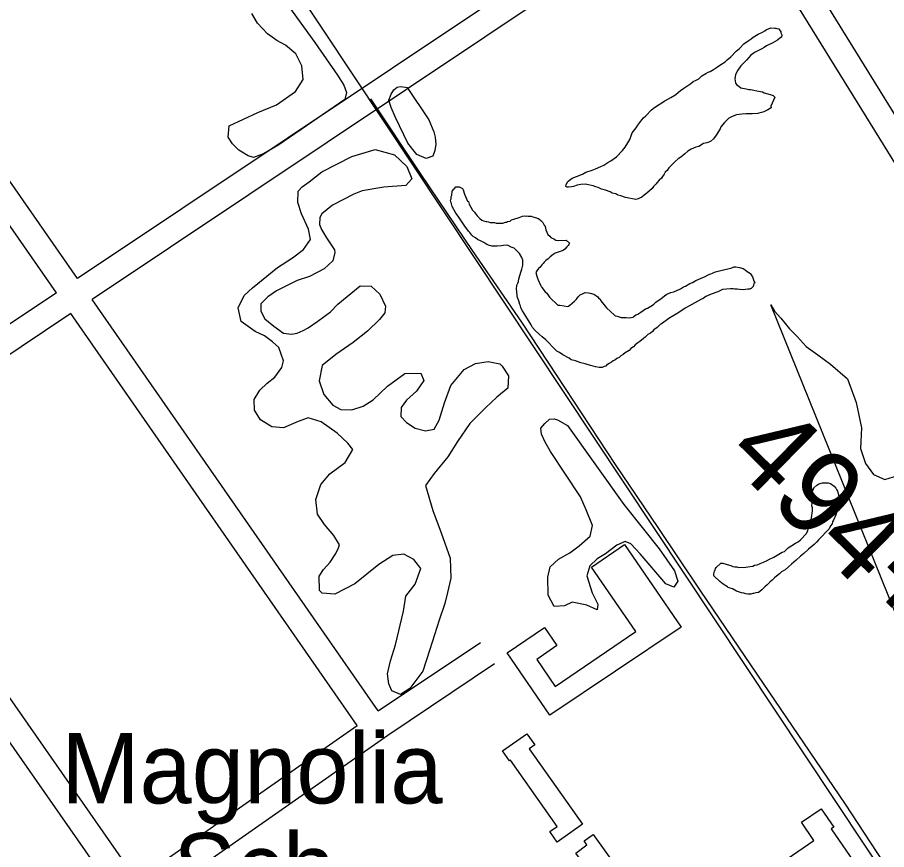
# Model space of a CAD drawing. Extents: x 3625074 to 3663148, y 511451 to 537151.
# Drawn here: x 3648845 to 3649872, y 530563 to 531546 of the extents above; entities that cross this region are included whole.
import ezdxf

# ---------------------------------------------------------------- set-up
doc = ezdxf.new("R2010")
doc.units = 0
for name, color, linetype in [('V-BLDG-IDEN', 7, 'Continuous'), ('V-BLDG-OTLN', 7, 'Continuous'), ('V-ROAD-CNTR', 7, 'Continuous'), ('V-SITE-VEGE', 7, 'Continuous'), ('V-SURV-IDEN', 7, 'Continuous')]:
    doc.layers.add(name, color=color, linetype=linetype)

msp = doc.modelspace()

# ---------------------------------------------------------------- linework, layer by layer
at = {"layer": 'V-BLDG-OTLN'}
for points in [[(3649474.3, 530721.9), (3649424, 530795.4), (3649467.9, 530825.4), (3649482.5, 530804.1), (3649458.7, 530787.8), (3649480.7, 530755.7), (3649575.6, 530820.7), (3649523.6, 530896.6), (3649562.6, 530923.3), (3649629.3, 530825.9)], [(3649512.6, 530593.1), (3649482.9, 530572.2), (3649474.3, 530584.5), (3649482.8, 530590.5), (3649427.7, 530668.9), (3649426.6, 530668.1), (3649418.4, 530679.8), (3649447.2, 530700), (3649456.4, 530686.9), (3649449.8, 530682.3)], [(3649838.2, 530525.8), (3649765.3, 530475.6), (3649751.3, 530495.9), (3649706.7, 530465.2), (3649691.4, 530487.2), (3649721.7, 530508.1), (3649723.3, 530505.7), (3649737.9, 530515.9), (3649744.9, 530505.8), (3649766.8, 530520.9), (3649748.1, 530547.9), (3649786, 530574), (3649771.3, 530595.5), (3649794.6, 530611.5), (3649809.6, 530589.8), (3649806.5, 530587.6), (3649841.8, 530536.3), (3649834.4, 530531.2)], [(3649528.6, 530526.3), (3649504.8, 530559.2), (3649518.1, 530568.8), (3649514.7, 530573.5), (3649525.3, 530581.1), (3649553.5, 530542.1), (3649544.9, 530535.9), (3649543.8, 530537.3)]]:
    msp.add_lwpolyline(points, close=True, dxfattribs=at)
at = {"layer": 'V-ROAD-CNTR'}
for points in [[(3648743.6, 532226.9), (3649988.4, 530353.9)], [(3648916.4, 531237.2), (3648356.5, 532042)], [(3648891.4, 531220.6), (3648331.8, 532024.9)], [(3649659.1, 531733.7), (3648916.4, 531237.2)], [(3650338.6, 530693.3), (3649700.1, 531724.5)], [(3649674.9, 531708.1), (3648933.5, 531212.6)], [(3650313.1, 530677.5), (3649674.9, 531708.1)], [(3649262.2, 531449.3), (3649321.7, 531360.1), (3649382.5, 531270.5), (3649440.9, 531185.9), (3649492.3, 531107.7), (3649551.3, 531018), (3649601.7, 530943.4), (3649651.2, 530869.3), (3649719.6, 530769.2), (3649773.8, 530689.1), (3649823.2, 530616.9), (3649867.9, 530548.3), (3649936, 530444.4), (3649973.1, 530387.7), (3649994.1, 530356.5)], [(3648891.4, 531220.6), (3648626.1, 531043.3)], [(3649271.4, 530726.9), (3648933.5, 531212.6)], [(3648908.6, 531195.9), (3648643.3, 531018.7)], [(3649246.7, 530709.9), (3648908.6, 531195.9)], [(3648986.4, 530527.2), (3648643.3, 531018.7)], [(3648961.9, 530509.9), (3648618.4, 531002)], [(3649271.4, 530726.9), (3649392.3, 530807.8)], [(3649282.7, 530698.3), (3649409, 530782.9)], [(3648986.4, 530527.2), (3649128.9, 530627.5), (3649246.7, 530709.9)], [(3649003.5, 530502.6), (3649146.1, 530602.9), (3649282.7, 530698.3)]]:
    msp.add_lwpolyline(points, dxfattribs=at)
at = {"layer": 'V-SITE-VEGE'}
for points in [[(3649151.5, 531578.8), (3649196.8, 531516.1), (3649223.4, 531477.5), (3649231, 531465.6), (3649233.9, 531456.8), (3649232, 531448.7), (3649154.1, 531395.3), (3649136, 531384.4), (3649124.1, 531380.2), (3649117.8, 531382.2), (3649106.8, 531388.7), (3649099.3, 531396.2), (3649094.3, 531404), (3649095.4, 531417.4), (3649129.4, 531433.2), (3649151.4, 531442.2), (3649173.8, 531458.1), (3649182.8, 531472.3), (3649181.3, 531488.5), (3649174.1, 531502.7), (3649161.9, 531512.9), (3649151.9, 531518.3), (3649140.9, 531526.2), (3649128.9, 531538.7), (3649122.2, 531550.1)], [(3649534.5, 531369.6), (3649538.1, 531371), (3649542.7, 531374.3), (3649546.3, 531376.2), (3649553.1, 531381), (3649559.9, 531388.4), (3649563, 531392.2), (3649566.2, 531397.7), (3649568.8, 531401.5), (3649570.6, 531407), (3649571.5, 531409.3), (3649576, 531415.4), (3649578.2, 531418.2), (3649582.7, 531424.7), (3649584.9, 531427), (3649587.7, 531429.4), (3649594.4, 531436.4), (3649598, 531439.2), (3649609.9, 531447.2), (3649617.1, 531451), (3649621.7, 531453.9), (3649623.5, 531454.8), (3649628.5, 531459.1), (3649632.6, 531461.9), (3649636.2, 531464.2), (3649640.7, 531467.5), (3649643.5, 531469.9), (3649647.1, 531471.3), (3649650.3, 531473.2), (3649653.9, 531476.5), (3649658.5, 531479.3), (3649661.2, 531480.8), (3649663.5, 531481.7), (3649667.6, 531484.1), (3649672.1, 531487.4), (3649676.2, 531489.8), (3649681.2, 531493.1), (3649683.5, 531495.4), (3649688, 531499.2), (3649694.3, 531505.7), (3649698.4, 531509), (3649703.3, 531514.2), (3649708.3, 531517.9), (3649712, 531520.3), (3649714.2, 531522.2), (3649718.3, 531524.5), (3649720.1, 531525.9), (3649725.6, 531528.3), (3649728.3, 531529.8), (3649730.2, 531531.2), (3649732.4, 531532.1), (3649735.2, 531533.1), (3649739.8, 531532.7), (3649741.2, 531532.8), (3649742.5, 531532.3), (3649744.8, 531531.9), (3649747.2, 531528.7), (3649747.2, 531527.4), (3649748.2, 531525.1), (3649747.8, 531522.3), (3649746, 531520.9), (3649743.2, 531518.5), (3649737.8, 531515.7), (3649730, 531511.9), (3649727.3, 531510), (3649724.6, 531508.6), (3649723.2, 531507.6), (3649715.9, 531504.3), (3649711.4, 531500.5), (3649709.1, 531498.2), (3649706.4, 531494.9), (3649704.6, 531493)], [(3649704.6, 531493), (3649701.5, 531489.8), (3649699.7, 531488.4), (3649696.1, 531483.2), (3649693.9, 531479.1), (3649693.4, 531477.7), (3649692.6, 531473.5), (3649693.1, 531470.3), (3649693.6, 531468), (3649695, 531465.8), (3649697.8, 531464), (3649699.7, 531462.6), (3649706.1, 531461.4), (3649709.4, 531460.5), (3649711.2, 531460.5), (3649715.3, 531459.7), (3649718.6, 531458.8), (3649725.5, 531457.6), (3649727.3, 531456.7), (3649734.3, 531454.5), (3649738, 531453.2), (3649739.8, 531451.4), (3649735.4, 531440.7), (3649735.5, 531438.9), (3649733.7, 531437.5), (3649731.8, 531436.5), (3649726.8, 531434.1), (3649724.1, 531433.2), (3649720.9, 531432.7), (3649720, 531432.2), (3649713.5, 531431.6), (3649705.7, 531431.9), (3649701.1, 531431.4), (3649694.7, 531430.4), (3649689.7, 531428.4), (3649685.6, 531426.5), (3649680.6, 531421.4), (3649676.1, 531416.2), (3649675.3, 531413.9), (3649670.8, 531406.5), (3649667.6, 531402.3), (3649664, 531399), (3649659.5, 531397.6), (3649655.8, 531396.6), (3649650.3, 531393.3), (3649646.7, 531392.3), (3649641.2, 531389.9), (3649637.1, 531387.5), (3649633.5, 531384.7), (3649630.8, 531382.3), (3649629, 531380.5), (3649625.8, 531378.6), (3649622.2, 531375.3), (3649614.9, 531367.8), (3649612.7, 531365), (3649610.4, 531362.7), (3649609.1, 531360.4), (3649607.3, 531357.6), (3649606, 531355.7), (3649603.3, 531353.4), (3649600.6, 531350.1), (3649599.7, 531349.2), (3649598.8, 531347.8), (3649596.5, 531345.9), (3649595.2, 531343.6), (3649588.8, 531337.9), (3649585.6, 531335.6), (3649582.9, 531333.2), (3649580.2, 531332.3), (3649578.4, 531331.3), (3649575.6, 531330.8), (3649563.6, 531332.9), (3649558.1, 531335.1), (3649554.4, 531335.9), (3649552.1, 531337.3), (3649547.9, 531338.1), (3649545.6, 531339.5), (3649540, 531341.7), (3649535.4, 531343), (3649531.2, 531344.7), (3649528.5, 531345.6), (3649525.2, 531346.9), (3649517.9, 531348.2), (3649516.5, 531348.6), (3649511, 531348.5), (3649506.4, 531347.5), (3649502.3, 531346), (3649500, 531345.5), (3649496.3, 531345), (3649494.5, 531345), (3649493.1, 531345.9), (3649493.5, 531348.2), (3649495.3, 531351.9), (3649495.7, 531352.4), (3649500.7, 531355.7), (3649505.7, 531357.6), (3649512.6, 531360.5), (3649516.7, 531362.8), (3649524.4, 531365.3), (3649528.1, 531366.7), (3649534.5, 531369.6)], [(3649287.5, 530750.8), (3649284.1, 530759), (3649282.5, 530770.9), (3649285.9, 530786.1), (3649292, 530805.1), (3649301.4, 530844.8), (3649304.3, 530862.3), (3649315.1, 530876.7), (3649321.7, 530895.2), (3649313.7, 530905.7), (3649301.6, 530911.9), (3649288.8, 530910.3), (3649272.4, 530899.9), (3649243.9, 530876.9), (3649220.2, 530864.9), (3649205.4, 530866.1), (3649202.2, 530869.2), (3649201.9, 530886.2), (3649206.8, 530893.7), (3649214.9, 530902.5), (3649220.7, 530911.4), (3649224.3, 530918.3), (3649225.6, 530922.9), (3649218.9, 530933.9), (3649208.1, 530947), (3649199.7, 530959.2), (3649198, 530976.7), (3649203.6, 530994.3), (3649214.4, 531006.9), (3649232.6, 531020), (3649241.5, 531035.4), (3649235.8, 531043.1), (3649223.2, 531054.8), (3649204.1, 531068.3), (3649188.9, 531073), (3649177, 531068.7), (3649159.7, 531061), (3649145.9, 531062.2), (3649132.4, 531070.7), (3649125.3, 531082), (3649125.1, 531094.4), (3649131.8, 531105.6), (3649140.4, 531114), (3649149.4, 531121.1), (3649157.5, 531132.2), (3649159.7, 531140.1), (3649154.3, 531156.1), (3649146.8, 531162.8), (3649137.1, 531169.6), (3649126, 531174.9), (3649109.7, 531186.5), (3649106.2, 531202.6), (3649113.2, 531217.4), (3649123.2, 531226.3), (3649152.6, 531250.3), (3649170.4, 531261.6), (3649183.1, 531271.5), (3649191.6, 531283.6), (3649189.1, 531295.5), (3649180.9, 531313.7), (3649176.6, 531327), (3649176.8, 531340.3), (3649181.7, 531345.5), (3649189.9, 531351.6), (3649204.9, 531363.3), (3649240.4, 531381.4), (3649267.8, 531389.7), (3649290.9, 531383.2), (3649305.4, 531369.7), (3649311.2, 531355.1), (3649304, 531347.2), (3649278.3, 531345.3), (3649252.6, 531340.7), (3649242.6, 531336.9), (3649217.5, 531324), (3649204.8, 531313.7), (3649202.6, 531309.5), (3649202.3, 531301.2), (3649204.7, 531295.3), (3649210.4, 531285.3), (3649219.8, 531271.2), (3649220.4, 531268), (3649217.8, 531258.3), (3649207.8, 531248.9), (3649190.5, 531239.9), (3649175.9, 531235), (3649151.3, 531222.7), (3649141.3, 531215.6), (3649132.7, 531207.6), (3649132.9, 531198.9), (3649137.6, 531189.8), (3649148.4, 531181.2), (3649159.5, 531172.7), (3649169.2, 531171.5), (3649175.6, 531173), (3649182.9, 531175.9), (3649188.8, 531179.2), (3649200.2, 531187.2), (3649215.2, 531198.1), (3649223.7, 531206.9), (3649250, 531228.6)], [(3649600.8, 531179.6), (3649597.2, 531176.8), (3649595.4, 531174.9), (3649593.1, 531173), (3649590, 531171.1), (3649586.8, 531168.3), (3649585, 531166.4), (3649580.4, 531163.1), (3649578.2, 531161.3), (3649575, 531158.9), (3649573.2, 531156.6), (3649570, 531154.7), (3649567.8, 531152.3), (3649563.2, 531149.5), (3649561, 531147.6), (3649558.2, 531146.2), (3649556, 531144.3), (3649553.2, 531142.9), (3649551, 531141), (3649549.1, 531140.1), (3649546.9, 531138.6), (3649544.1, 531137.2), (3649541, 531134.9), (3649540.5, 531133.9), (3649538.2, 531133.4), (3649535.9, 531132.5), (3649532.3, 531132.4), (3649528.1, 531133.2), (3649525.4, 531133.7), (3649522.1, 531134.5), (3649516.1, 531136.7), (3649511, 531138), (3649504.6, 531140.2), (3649499.5, 531141.5), (3649497.1, 531143.3), (3649489.7, 531147.3), (3649485.5, 531150), (3649482.3, 531151.7), (3649477.6, 531156.2), (3649472.5, 531161.7), (3649469.6, 531164.8), (3649465, 531168.4), (3649461.7, 531171.6), (3649457, 531176.1), (3649453.8, 531179.7), (3649452.3, 531182.5), (3649449, 531187.9), (3649443.8, 531196.1), (3649441.9, 531199.3), (3649440, 531202.9), (3649439.5, 531205.2), (3649438.6, 531206.6), (3649437.6, 531211.1), (3649436.1, 531214.8), (3649435.6, 531217.1), (3649435.1, 531222.1), (3649435, 531224.9), (3649435.4, 531229.5), (3649436.3, 531231.8), (3649437.2, 531233.7), (3649437.6, 531236.9), (3649440.2, 531246.1), (3649441, 531248.4), (3649442.3, 531253.1), (3649442.2, 531259), (3649441.3, 531262.2), (3649438.4, 531266.8), (3649434.2, 531271.3), (3649431.9, 531273.1), (3649428.6, 531274.4), (3649424.9, 531276.2), (3649422.6, 531276.6), (3649419.4, 531276.5), (3649417.1, 531276), (3649412.1, 531275.5), (3649405.6, 531275.4), (3649402.9, 531276.2), (3649399.6, 531277.6), (3649396.4, 531279.8), (3649393.1, 531281.6), (3649388.9, 531283.4), (3649386.6, 531285.2), (3649383.8, 531286.9), (3649382, 531288.7), (3649379.6, 531291.5), (3649378.2, 531293.3), (3649374, 531299.2), (3649367.4, 531308.7), (3649365.9, 531311), (3649363.1, 531314.6), (3649358.8, 531322.3), (3649357.9, 531325.5), (3649357.8, 531326.5), (3649356.9, 531329.7), (3649357.8, 531331.5), (3649357.7, 531334.3), (3649358.6, 531335.7), (3649359, 531340.3), (3649359.9, 531342.1), (3649360.3, 531342.1), (3649361.7, 531343.5)], [(3649361.7, 531343.5), (3649363, 531345.4), (3649367.2, 531345.5), (3649370.9, 531343.7), (3649371.8, 531341.9), (3649373.3, 531336.8), (3649374.7, 531334.1), (3649375.7, 531331.4), (3649377.1, 531328.6), (3649378, 531328.2), (3649379, 531325), (3649380.9, 531321.4), (3649382.8, 531318.2), (3649385.2, 531315.5), (3649386.1, 531314.6), (3649388.4, 531311.4), (3649391.7, 531308.2), (3649394, 531306.4), (3649395.9, 531305.5), (3649399.1, 531304.7), (3649399.6, 531304.7), (3649401.9, 531304.3), (3649403.8, 531303.4), (3649408.8, 531303.5), (3649410.7, 531302.6), (3649418.5, 531302.7), (3649421.7, 531303.7), (3649423.1, 531303.7), (3649424.4, 531304.7), (3649427.2, 531305.2), (3649429, 531306.6), (3649431.7, 531307.6), (3649438.1, 531309.5), (3649441.8, 531311), (3649444.1, 531311.5), (3649446.4, 531311), (3649447.3, 531311.5), (3649448.7, 531311.1), (3649452.3, 531311.1), (3649454.2, 531310.3), (3649458.3, 531309), (3649460.2, 531308.1), (3649460.7, 531308.1), (3649463.5, 531305.8), (3649465.8, 531303.6), (3649467.7, 531300.4), (3649468.6, 531298.6), (3649469.6, 531294.9), (3649472, 531289.4), (3649474.4, 531287.2), (3649475.3, 531285.8), (3649479, 531284), (3649481.3, 531282.7), (3649481.8, 531282.7), (3649484.6, 531282.3), (3649493.7, 531282.5), (3649497.5, 531278.9), (3649496.6, 531277.5), (3649495.7, 531276.5), (3649494.3, 531274.7), (3649492.1, 531271.9), (3649490.3, 531270.9), (3649488.9, 531270), (3649480.7, 531267.1), (3649478, 531265.6), (3649474.8, 531262.8), (3649473.4, 531261.9), (3649472.1, 531260.5), (3649469.4, 531258.6), (3649467.6, 531256.7), (3649466.2, 531254.9), (3649464.9, 531253.5), (3649462.6, 531250.7), (3649460.8, 531249.2), (3649459, 531246.5), (3649457.7, 531244.6), (3649458.7, 531240), (3649460.1, 531236.4), (3649463.5, 531228.6), (3649463.9, 531228.2), (3649464.9, 531226.8)], [(3649464.9, 531226.8), (3649468.6, 531221.8), (3649470.5, 531220), (3649472.4, 531217.7), (3649473.8, 531215.5), (3649483.6, 531206), (3649485.9, 531206), (3649491, 531205.2), (3649494.7, 531204.3), (3649496.1, 531204.8), (3649497.9, 531205.8), (3649503.3, 531210.5), (3649505.6, 531212.8), (3649507.8, 531215.6), (3649510.1, 531217.9), (3649512.8, 531219.4), (3649516, 531220.8), (3649519.7, 531220.4), (3649522, 531220), (3649526.1, 531218.7), (3649530.8, 531215.6), (3649532.2, 531213.7), (3649533.6, 531212.9), (3649534.5, 531211), (3649541.1, 531202.9), (3649550.5, 531193.9), (3649551.4, 531193.4), (3649553.7, 531193), (3649558.3, 531191.2), (3649564.3, 531191.3), (3649568, 531190.9), (3649572.6, 531191.9), (3649573.5, 531192.4), (3649575.8, 531194.3), (3649578, 531195.3), (3649581.7, 531197.6), (3649587.1, 531201.4), (3649589.4, 531202.4), (3649595.3, 531205.7), (3649597.1, 531207.1), (3649599.4, 531209.4), (3649602.1, 531211.3), (3649605.3, 531213.2), (3649609.8, 531217), (3649612.5, 531218.9), (3649617.1, 531220.8), (3649620.8, 531221.8), (3649628.5, 531225.1), (3649632.2, 531227.5), (3649634.4, 531228.4), (3649639.4, 531231.3), (3649642.6, 531232.7), (3649646.7, 531235.1), (3649649.5, 531236.1), (3649652.2, 531237.5), (3649657.7, 531239.9), (3649661.3, 531241.8), (3649664.5, 531242.8), (3649666.3, 531243.7), (3649668.6, 531244.7), (3649671.4, 531245.6), (3649674.6, 531246.6), (3649689.2, 531250.1), (3649691.9, 531251.1), (3649693.8, 531251.1), (3649698.4, 531250.3), (3649702.5, 531249), (3649704.9, 531247.6), (3649707.2, 531245.8), (3649709.1, 531244.5), (3649711.4, 531243.1), (3649711.4, 531242.7), (3649713.7, 531239.5), (3649714.7, 531235.8), (3649716.2, 531232.2), (3649715.3, 531231.3), (3649714.4, 531228), (3649712.2, 531225.7), (3649710.8, 531225.2), (3649710.3, 531224.7), (3649708, 531224.7), (3649705.3, 531224.2), (3649702.5, 531224.1), (3649698.4, 531224.5), (3649695.6, 531224.9), (3649692.9, 531224.9), (3649690.6, 531225.3), (3649687.8, 531225.3), (3649678.2, 531224.2), (3649672.7, 531221.8), (3649664.9, 531218.9), (3649658.6, 531216), (3649655.4, 531213.6), (3649652.6, 531212.7), (3649638.5, 531204.6), (3649634, 531202.2), (3649625.3, 531196.6), (3649615.8, 531190.9), (3649606.3, 531183.8), (3649604.5, 531182.9), (3649600.8, 531179.6)], [(3649250, 531228.6), (3649263.3, 531228.3), (3649273.6, 531218.9), (3649280.3, 531204.7), (3649279.5, 531196.9), (3649273.2, 531189), (3649258.8, 531175.4), (3649242, 531161.8), (3649221.6, 531147.6), (3649205.3, 531134.5), (3649201.9, 531116.5), (3649207.2, 531100.5), (3649218, 531087.8), (3649227.3, 531082.9), (3649240.2, 531082.2), (3649253.9, 531086.6), (3649265.7, 531094.2), (3649282.5, 531110.1), (3649302.9, 531125.2), (3649321.7, 531125.5), (3649325.5, 531116.8), (3649316.6, 531104.3), (3649304.8, 531093.9), (3649298.5, 531085.1), (3649298.3, 531074.5), (3649304.8, 531067.3), (3649315, 531060.6), (3649327.5, 531057.6), (3649337.6, 531059.6), (3649343.4, 531070.3), (3649349.9, 531090.6), (3649357.4, 531111), (3649373.1, 531130.1), (3649386.3, 531137.2), (3649401.4, 531139.3), (3649415.3, 531136.8), (3649418.1, 531133.7), (3649425.2, 531122.3), (3649424.5, 531108), (3649411.8, 531097.2), (3649398.3, 531084.6), (3649379.7, 531066.3), (3649365, 531044.9), (3649353.8, 531026.8), (3649337.6, 531007.2), (3649327.3, 530993.2), (3649336.1, 530963.5), (3649345.7, 530937), (3649356.4, 530907.3), (3649357.3, 530883.5), (3649353.4, 530866.9), (3649350, 530853.9), (3649343.4, 530834), (3649332.6, 530799.4), (3649324.3, 530774), (3649309, 530753.5), (3649297.7, 530746.4), (3649287.5, 530750.8)], [(3649881.4, 530845), (3649735.3, 531206.4), (3649739.6, 531198.7), (3649747.1, 531190.5), (3649757.4, 531177.8), (3649766.3, 531168.8), (3649777.1, 531157), (3649790.6, 531147.2), (3649805.9, 531136.4), (3649826, 531118.9), (3649836.1, 531091), (3649842.2, 531061.2), (3649841.2, 531036.9), (3649847.1, 531019), (3649856.5, 531005.9), (3649869.9, 531000.1), (3649890.5, 531006.5)], [(3649779.7, 530918), (3649774.3, 530912.9), (3649770.2, 530909.6), (3649765.2, 530904.9), (3649759.8, 530900.2), (3649756.2, 530896.9), (3649752.1, 530893.6), (3649748, 530891.3), (3649745.3, 530888.9), (3649743.9, 530887.5), (3649739.4, 530884.2), (3649736.7, 530881.4), (3649734, 530879.1), (3649730.8, 530875.8), (3649728.1, 530873.5), (3649724.5, 530869.7), (3649722.2, 530867.8), (3649720.8, 530866.9), (3649717.6, 530866.4), (3649714.9, 530865.4), (3649714, 530865.4), (3649711.7, 530864.9), (3649708, 530864.8), (3649705.7, 530865.2), (3649703.4, 530866.1), (3649700.6, 530866.5), (3649696.9, 530867.4), (3649694.6, 530868.3), (3649690, 530870.9), (3649687.2, 530871.8), (3649684.9, 530872.7), (3649684, 530873.6), (3649678.8, 530876.7), (3649675.1, 530879.9), (3649668.1, 530886.6), (3649668.1, 530888.5), (3649668.5, 530889.9), (3649668.9, 530892.2), (3649669.4, 530893.1), (3649669.8, 530894.9), (3649670.7, 530896.3), (3649676.1, 530901.5), (3649678.4, 530901.5), (3649682.6, 530900.2), (3649683.5, 530899.8), (3649688.1, 530898.5), (3649690.4, 530897.6), (3649692.7, 530897.2), (3649695, 530897.2), (3649696.9, 530896.3), (3649705.6, 530896.5), (3649707.9, 530897), (3649713.9, 530898), (3649716.1, 530899), (3649719.3, 530899.5), (3649722.5, 530900.9), (3649726.6, 530902.4), (3649730.3, 530904.3), (3649733.5, 530906.2), (3649738.9, 530908.6), (3649742.6, 530910.9), (3649748.5, 530914.3), (3649751.2, 530915.2), (3649753.5, 530917.1), (3649755.8, 530919.4), (3649764.4, 530925.1), (3649767.6, 530926.6), (3649770.3, 530928.9), (3649777.5, 530936.4), (3649778.8, 530940.1), (3649780.1, 530944.7), (3649781.4, 530949.8), (3649782.7, 530952.6), (3649783.6, 530957.6), (3649784, 530960.9), (3649784.4, 530962.7), (3649784.3, 530966.8), (3649783.8, 530969.1), (3649784.2, 530972.3), (3649783.7, 530976), (3649783.2, 530978.8), (3649783.1, 530981.5), (3649784, 530985.7), (3649784.9, 530987.5), (3649786.2, 530989.4), (3649786.2, 530990.3), (3649789.4, 530993.6), (3649792.1, 530995), (3649796.2, 530996), (3649803.1, 530996.1), (3649805.9, 530995.3), (3649810.1, 530992.1), (3649812, 530989.8), (3649812.9, 530988.5), (3649813.9, 530986.2), (3649814.8, 530983.5), (3649816.3, 530977.1), (3649815.4, 530974.3), (3649815.1, 530969.7), (3649814.7, 530966.9), (3649812, 530958.6)], [(3649812, 530958.6), (3649809.4, 530952.1), (3649808.1, 530950.3), (3649807.6, 530947.9), (3649805.8, 530945.6), (3649804.1, 530941.9), (3649791.9, 530929.3), (3649789.2, 530926), (3649786.5, 530923.2), (3649784.2, 530921.3), (3649779.7, 530918)]]:
    msp.add_lwpolyline(points, dxfattribs=at)
for points in [[(3649305.7, 531463), (3649331.3, 531424.6), (3649337.1, 531410.6), (3649338.9, 531404.2), (3649339.7, 531395.8), (3649338.2, 531388.6), (3649336, 531381.9), (3649328.2, 531379), (3649317.3, 531383.9), (3649306.6, 531397.3), (3649292, 531427.6), (3649286.9, 531439.1), (3649284, 531448), (3649286.6, 531454.8), (3649290, 531459.9), (3649293.7, 531463.2), (3649297.6, 531464), (3649300.6, 531463.8), (3649303.8, 531463.4)], [(3649495.1, 531063.8), (3649561.6, 530970.8), (3649584.7, 530941.3), (3649603.5, 530918.2), (3649621.4, 530892.3), (3649625.3, 530880), (3649620.8, 530873), (3649611.1, 530877), (3649581, 530912.3), (3649569.8, 530924), (3649563.3, 530927.1), (3649553.3, 530922.8), (3649540.1, 530912.5), (3649530.1, 530906.3), (3649521.5, 530898.3), (3649518.1, 530886.3), (3649524.4, 530866.2), (3649531.1, 530853), (3649530.3, 530846.1), (3649517.8, 530851.9), (3649500.7, 530855.2), (3649491.6, 530850.9), (3649479.2, 530850.2), (3649472.1, 530863.4), (3649471.7, 530885), (3649474.7, 530897), (3649484.6, 530906), (3649497.8, 530913.5), (3649508.7, 530922), (3649521.8, 530933.3), (3649524.8, 530945.7), (3649517.1, 530964.4), (3649510.4, 530979.5), (3649475, 531033.1), (3649468.8, 531044), (3649464.5, 531053.6), (3649463.5, 531060.9), (3649468.5, 531066.1), (3649473.9, 531071.2), (3649479.4, 531071.8), (3649483.1, 531070.5)]]:
    msp.add_lwpolyline(points, close=True, dxfattribs=at)

# ---------------------------------------------------------------- texts
at = {"layer": 'V-BLDG-IDEN'}
for s, p in [(' Magnolia', (3648866.3, 530617.8)), ('Sch.', (3649029.4, 530499.9))]:
    msp.add_text(s, height=83, dxfattribs=at).set_placement(p)
at = {"layer": 'V-SURV-IDEN'}
msp.add_text('494+34.0', height=100, rotation=315.415, dxfattribs=at).set_placement((3649679, 531027))

doc.saveas('drawing.dxf')
